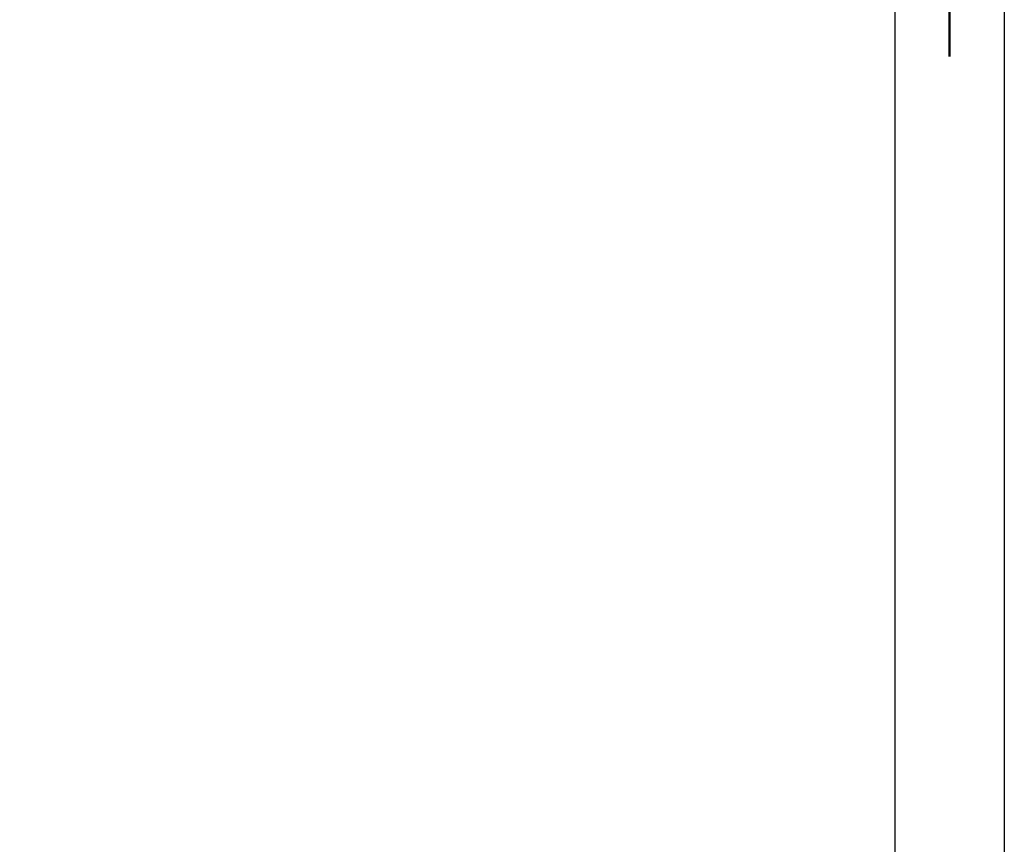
# Model space of a CAD drawing. Header units: millimetres. Extents: x -57642 to 5082813, y -177084 to 58112.
# Tile 519 of 656: x 51682 to 51718, y -59529 to -59499. Entities that reach past the tile are written whole.
import ezdxf

# ---------------------------------------------------------------- set-up
doc = ezdxf.new("R2010")
doc.units = ezdxf.units.MM
doc.linetypes.add('JIS_02_1.0', pattern=[2, 1, -1])

msp = doc.modelspace()

# ---------------------------------------------------------------- hatches: boundary and pattern name
at = {"lineweight": 13}
h = msp.add_hatch(dxfattribs=at)
h.set_pattern_fill('ANSI33', color=256, scale=50, style=0)
h.set_pattern_definition([(45, (-7e-12, -120130.96), (-224.5064, 224.5064), []), (45, (224.5, -120130.96), (-224.5064, 224.5064), [158.75, -79.375])])
h.paths.add_polyline_path([(30164.44088, -59531.1047), (30153.42837, -59531.1047), (30153.42837, -59497.1047), (29864.44086, -59497.1047), (29864.44086, -59502.1047), (29864.44349, -67364.5518), (38751.11669, -67808.88546), (39444.33592, -68502.1047), (40789.44271, -68502.1047), (42134.54949, -68502.1047), (42827.76872, -67808.88546), (51714.44186, -67364.55181), (51714.44455, -59502.1047), (51714.44455, -59497.1047), (51425.45704, -59497.1047), (51425.45704, -59531.1047), (51412.0797, -66749.9047), (51433.44271, -66749.9047), (51433.44271, -66819.9047), (41927.44271, -67295.2047), (41927.44271, -68002.1047), (39651.44271, -68002.1047), (39651.44271, -67295.2047), (30145.44271, -66819.9047), (30145.44271, -66749.9047), (30164.4436, -66749.90469)])

# ---------------------------------------------------------------- linework, layer by layer
for p, q in [((51718.44191, -59148.19159), (51718.44191, -67415.38734)), ((51714.44455, -59502.1047), (51714.44455, -59152.1047)), ((51714.44184, -67415.58734), (51714.44455, -59502.1047))]:
    msp.add_line(p, q)
at = {"linetype": 'JIS_02_1.0', "lineweight": 50, "ltscale": 50}
msp.add_line((51716.44191, -59150.16324), (51716.44191, -67415.48734), dxfattribs=at)

doc.saveas('drawing.dxf')
